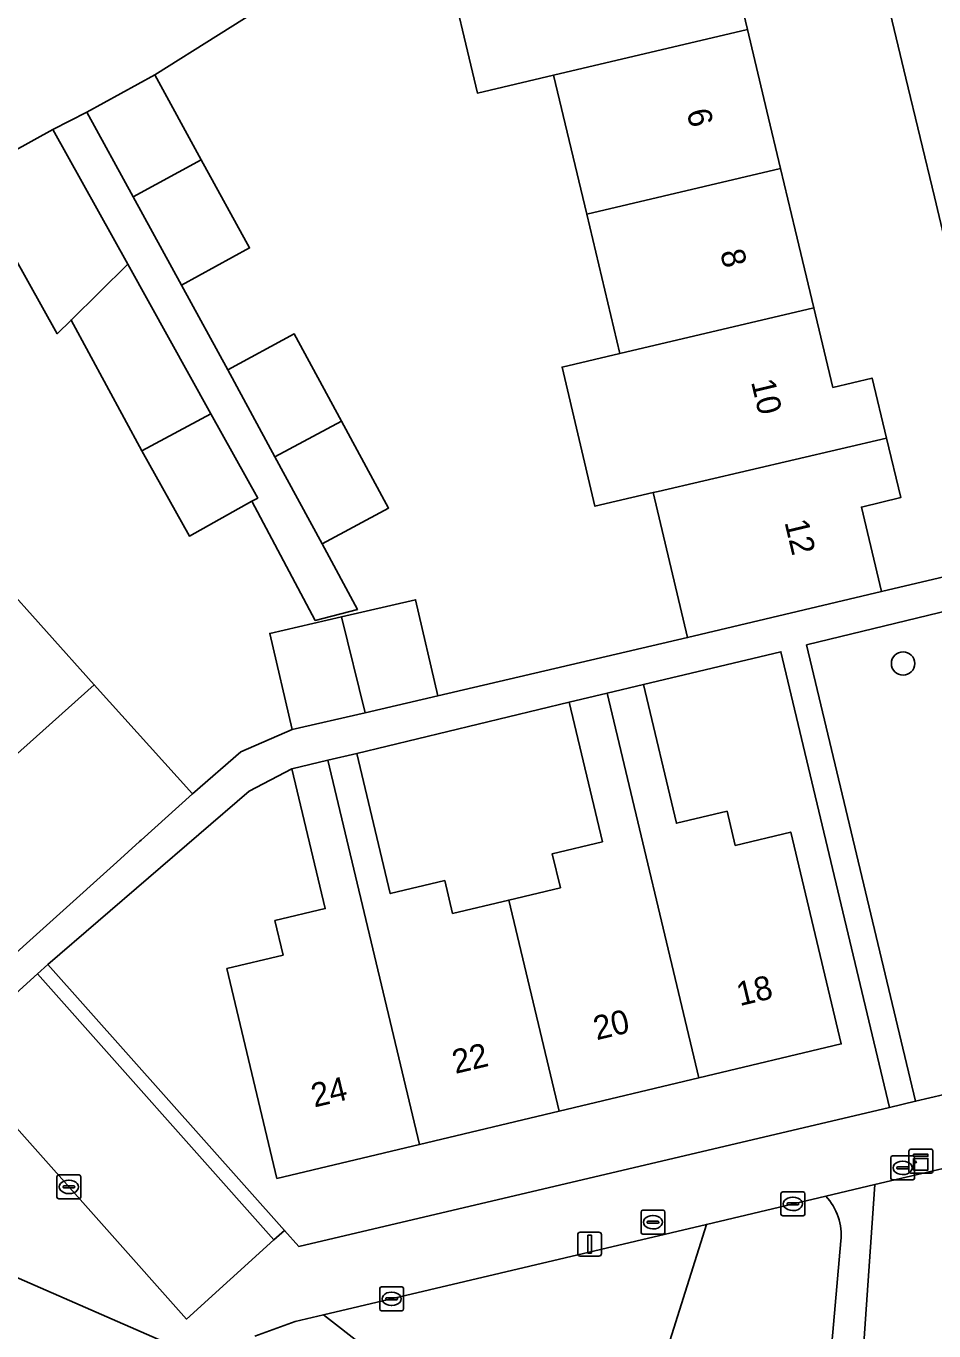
# Model space of a CAD drawing. Extents: x 158472 to 159562, y 388525 to 389606.
# Drawn here: x 159154 to 159192, y 388835.8 to 388890.5 of the extents above; entities that cross this region are included whole.
import ezdxf

# ---------------------------------------------------------------- set-up
doc = ezdxf.new("R2010")
doc.units = 0
for name, color, linetype in [('IMGEO_Boom', 7, 'Continuous'), ('IMGEO_Erf', 7, 'Continuous'), ('IMGEO_Groenvoorziening', 7, 'Continuous'), ('IMGEO_Kast', 7, 'Continuous'), ('IMGEO_Kolk', 7, 'Continuous'), ('IMGEO_Lichtmast', 7, 'Continuous'), ('IMGEO_Pand', 7, 'Continuous'), ('IMGEO_Pand_nummerreeks', 7, 'Continuous'), ('IMGEO_Parkeervlak_open', 7, 'Continuous'), ('IMGEO_Rijbaan_lokaal_open', 7, 'Continuous'), ('IMGEO_Rioolput', 7, 'Continuous'), ('IMGEO_Voetpad_open', 7, 'Continuous')]:
    doc.layers.add(name, color=color, linetype=linetype)

msp = doc.modelspace()

# ---------------------------------------------------------------- linework, layer by layer
at = {"layer": 'IMGEO_Boom'}
msp.add_circle((159190.668, 388863.777), 0.489, dxfattribs=at)
at = {"layer": 'IMGEO_Erf'}
for points in [[(159183.363, 388893.666), (159184.16, 388890.322), (159184.974, 388886.906), (159185.547, 388884.501), (159186.161, 388881.928), (159186.937, 388878.672), (159187.731, 388875.338), (159189.376, 388875.73), (159189.975, 388873.216), (159190.569, 388870.72), (159188.925, 388870.328), (159189.767, 388866.797), (159195.576, 388868.155), (159194.746, 388871.703), (159193.549, 388876.724), (159191.978, 388883.315), (159190.791, 388888.292), (159189.168, 388895.05)], [(159152.813, 388867.343), (159156.827, 388862.888), (159160.94, 388858.323), (159162.959, 388860.073), (159165.101, 388861.006), (159164.17, 388865.034), (159167.168, 388865.727), (159170.268, 388866.444), (159171.199, 388862.416), (159181.655, 388864.864), (159180.209, 388870.93), (159177.776, 388870.361), (159176.403, 388876.191), (159178.819, 388876.76), (159177.43, 388882.588), (159176.042, 388888.409), (159172.861, 388887.66), (159171.474, 388893.478)], [(159164.683, 388891.783), (159159.353, 388888.425), (159161.301, 388884.87), (159163.324, 388881.178), (159160.48, 388879.619), (159162.413, 388876.073), (159165.194, 388877.579), (159167.17, 388873.929), (159169.142, 388870.286), (159166.361, 388868.78), (159167.835, 388866.038), (159166.072, 388865.577), (159163.421, 388870.568), (159160.804, 388869.113), (159158.82, 388872.684), (159155.855, 388878.158), (159155.272, 388877.583), (159151.575, 388884.191)]]:
    msp.add_lwpolyline(points, dxfattribs=at)
for points in [[(159162.375, 388851.002), (159164.729, 388851.563), (159164.384, 388853.011), (159166.488, 388853.512), (159165.093, 388859.364), (159163.302, 388858.424), (159154.884, 388851.174), (159164.789, 388840.034), (159165.384, 388839.365), (159190.104, 388845.191), (159185.559, 388864.266), (159179.802, 388862.894), (159181.187, 388857.086), (159183.304, 388857.591), (159183.645, 388856.161), (159185.971, 388856.715), (159188.085, 388847.849), (159182.124, 388846.427), (159176.279, 388845.033), (159170.433, 388843.639), (159164.47, 388842.217)], [(159176.697, 388862.154), (159167.813, 388860.012), (159169.213, 388854.142), (159171.492, 388854.685), (159171.821, 388853.308), (159174.171, 388853.868), (159176.332, 388854.383), (159175.991, 388855.812), (159178.09, 388856.313)]]:
    msp.add_lwpolyline(points, close=True, dxfattribs=at)
at = {"layer": 'IMGEO_Groenvoorziening'}
for points in [[(159194.449, 388856.019), (159195.011, 388861.226), (159193.869, 388866.012), (159195.958, 388866.52), (159195.891, 388866.806), (159186.632, 388864.555), (159191.192, 388845.447), (159192.389, 388845.729)], [(159166.412, 388836.499), (159178.325, 388827.216), (159182.441, 388840.288)]]:
    msp.add_lwpolyline(points, close=True, dxfattribs=at)
for points in [[(159190.45, 388831.344), (159202.105, 388834.103), (159197.624, 388853.226), (159196.98, 388853.073), (159194.969, 388843.25), (159189.489, 388841.954), (159188.85, 388832.711)], [(159187.433, 388841.468), (159182.441, 388840.288), (159178.325, 388827.216), (159166.412, 388836.499), (159165.229, 388836.219), (159163.537, 388835.614)], [(159182.314, 388822.75), (159182.511, 388823.438), (159182.491, 388824.153), (159181.324, 388829.244), (159187.282, 388830.68), (159188.07, 388839.598)]]:
    msp.add_lwpolyline(points, dxfattribs=at)
msp.add_arc((159185.717, 388839.84), 2.365, 354.1244, 43.4976, dxfattribs=at)
at = {"layer": 'IMGEO_Kast'}
for p, q in [((159190.914, 388842.514), (159190.914, 388843.355)), ((159190.914, 388843.355), (159190.914, 388842.514)), ((159190.989, 388843.439), (159191.83, 388843.439)), ((159191.83, 388843.439), (159190.989, 388843.439)), ((159191.914, 388843.364), (159191.914, 388842.523)), ((159191.914, 388842.523), (159191.914, 388843.364)), ((159191.839, 388842.439), (159190.998, 388842.439)), ((159190.998, 388842.439), (159191.839, 388842.439))]:
    msp.add_line(p, q, dxfattribs=at)
for points in [[(159191.109, 388843.229), (159191.709, 388843.229), (159191.709, 388843.144), (159191.109, 388843.144), (159191.109, 388843.229)], [(159191.109, 388843.054), (159191.709, 388843.054), (159191.709, 388842.565), (159191.109, 388842.565), (159191.109, 388843.054)]]:
    msp.add_lwpolyline(points, dxfattribs=at)
msp.add_circle((159191.193, 388842.903), 0.0377, dxfattribs=at)
for centre, start, end in [((159190.992, 388843.361), 92.4484, 184.2845), ((159190.992, 388843.361), 92.4484, 184.2845), ((159191.836, 388843.361), 2.4484, 94.2845), ((159191.836, 388843.361), 2.4484, 94.2845), ((159190.992, 388842.517), 182.4484, 274.2845), ((159190.992, 388842.517), 182.4484, 274.2845), ((159191.836, 388842.517), 272.4484, 4.2845), ((159191.836, 388842.517), 272.4484, 4.2845)]:
    msp.add_arc(centre, 0.0779, start, end, dxfattribs=at)
at = {"layer": 'IMGEO_Kolk'}
for p, q in [((159155.262, 388841.433), (159155.262, 388842.285)), ((159155.337, 388842.359), (159156.189, 388842.359)), ((159156.263, 388842.285), (159156.263, 388841.433)), ((159155.521, 388841.853), (159155.521, 388841.865)), ((159155.959, 388841.816), (159155.561, 388841.816)), ((159155.564, 388841.902), (159155.962, 388841.902)), ((159155.75, 388842.139), (159155.775, 388842.139)), ((159156.005, 388841.865), (159156.005, 388841.853)), ((159156.189, 388841.359), (159155.337, 388841.359)), ((159155.773, 388841.579), (159155.748, 388841.579)), ((159185.559, 388840.722), (159185.559, 388841.574)), ((159185.634, 388841.648), (159186.486, 388841.648)), ((159185.818, 388841.142), (159185.818, 388841.154)), ((159185.861, 388841.191), (159186.259, 388841.191)), ((159186.047, 388841.428), (159186.072, 388841.428)), ((159186.302, 388841.154), (159186.302, 388841.142)), ((159186.56, 388841.574), (159186.56, 388840.722)), ((159186.486, 388840.648), (159185.634, 388840.648)), ((159186.256, 388841.105), (159185.858, 388841.105)), ((159186.07, 388840.868), (159186.045, 388840.868)), ((159168.769, 388836.748), (159168.769, 388837.6)), ((159168.844, 388837.674), (159169.696, 388837.674)), ((159169.257, 388837.454), (159169.282, 388837.454)), ((159169.77, 388837.6), (159169.77, 388836.748)), ((159169.028, 388837.168), (159169.028, 388837.18)), ((159169.466, 388837.131), (159169.068, 388837.131)), ((159169.071, 388837.217), (159169.469, 388837.217)), ((159169.28, 388836.894), (159169.255, 388836.894)), ((159169.512, 388837.18), (159169.512, 388837.168)), ((159169.696, 388836.674), (159168.844, 388836.674))]:
    msp.add_line(p, q, dxfattribs=at)
for points in [[(159155.262, 388841.433), (159155.262, 388842.285)], [(159155.337, 388842.359), (159156.189, 388842.359)], [(159156.263, 388842.285), (159156.263, 388841.433)], [(159156.189, 388841.359), (159155.337, 388841.359)], [(159185.559, 388840.722), (159185.559, 388841.574)], [(159185.634, 388841.648), (159186.486, 388841.648)], [(159186.56, 388841.574), (159186.56, 388840.722)], [(159186.486, 388840.648), (159185.634, 388840.648)], [(159168.769, 388836.748), (159168.769, 388837.6)], [(159168.844, 388837.674), (159169.696, 388837.674)], [(159169.77, 388837.6), (159169.77, 388836.748)], [(159169.696, 388836.674), (159168.844, 388836.674)]]:
    msp.add_lwpolyline(points, dxfattribs=at)
for centre, radius, start, end in [((159155.339, 388842.283), 0.0765, 91.552, 178.448), ((159155.339, 388842.283), 0.0765, 91.552, 178.448), ((159156.187, 388842.283), 0.0765, 1.552, 88.448), ((159156.187, 388842.283), 0.0765, 1.552, 88.448), ((159155.561, 388841.862), 0.0403, 85.8775, 175.7526), ((159155.558, 388841.852), 0.0366, 178.938, 274.7102), ((159155.962, 388841.859), 0.043, 264.8664, 352.4533), ((159155.966, 388841.864), 0.0386, 1.7309, 96.639), ((159155.339, 388841.435), 0.0765, 181.552, 268.448), ((159155.339, 388841.435), 0.0765, 181.552, 268.448), ((159156.187, 388841.435), 0.0765, 271.552, 358.448), ((159156.187, 388841.435), 0.0765, 271.552, 358.448), ((159185.636, 388841.572), 0.0765, 91.552, 178.448), ((159185.636, 388841.572), 0.0765, 91.552, 178.448), ((159185.858, 388841.151), 0.0403, 85.8775, 175.7526), ((159185.855, 388841.141), 0.0366, 178.938, 274.7102), ((159186.259, 388841.148), 0.043, 264.8664, 352.4533), ((159186.263, 388841.153), 0.0386, 1.7309, 96.639), ((159186.484, 388841.572), 0.0765, 1.552, 88.448), ((159186.484, 388841.572), 0.0765, 1.552, 88.448), ((159185.636, 388840.724), 0.0765, 181.552, 268.448), ((159185.636, 388840.724), 0.0765, 181.552, 268.448), ((159186.484, 388840.724), 0.0765, 271.552, 358.448), ((159186.484, 388840.724), 0.0765, 271.552, 358.448), ((159168.846, 388837.598), 0.0765, 91.552, 178.448), ((159168.846, 388837.598), 0.0765, 91.552, 178.448), ((159169.694, 388837.598), 0.0765, 1.552, 88.448), ((159169.694, 388837.598), 0.0765, 1.552, 88.448), ((159169.068, 388837.177), 0.0403, 85.8775, 175.7526), ((159169.065, 388837.167), 0.0366, 178.938, 274.7102), ((159169.469, 388837.174), 0.043, 264.8664, 352.4533), ((159169.473, 388837.179), 0.0386, 1.7309, 96.639), ((159168.846, 388836.75), 0.0765, 181.552, 268.448), ((159168.846, 388836.75), 0.0765, 181.552, 268.448), ((159169.694, 388836.75), 0.0765, 271.552, 358.448), ((159169.694, 388836.75), 0.0765, 271.552, 358.448)]:
    msp.add_arc(centre, radius, start, end, dxfattribs=at)
for centre, major_axis, ratio, start_param, end_param in [((159155.749, 388841.859), (-0.387, 0.002), 0.722429, 4.712389, 7.853982), ((159155.774, 388841.859), (-0.39, 0.002), 0.717154, 1.570796, 4.712389), ((159186.046, 388841.148), (-0.387, 0.002), 0.722429, 4.712389, 7.853982), ((159186.071, 388841.148), (-0.39, 0.002), 0.717154, 1.570796, 4.712389), ((159169.256, 388837.174), (-0.387, 0.002), 0.722429, 4.712389, 7.853982), ((159169.281, 388837.174), (-0.39, 0.002), 0.717154, 1.570796, 4.712389)]:
    msp.add_ellipse(centre, major_axis=major_axis, ratio=ratio, start_param=start_param, end_param=end_param, dxfattribs=at)
at = {"layer": 'IMGEO_Lichtmast'}
for p, q in [((159177.055, 388839.061), (159177.055, 388839.861)), ((159177.055, 388839.861), (159177.055, 388839.061)), ((159177.155, 388839.961), (159177.945, 388839.961)), ((159177.945, 388839.961), (159177.155, 388839.961)), ((159178.045, 388839.861), (159178.045, 388839.061)), ((159178.045, 388839.061), (159178.045, 388839.861)), ((159177.945, 388838.961), (159177.155, 388838.961)), ((159177.155, 388838.961), (159177.945, 388838.961))]:
    msp.add_line(p, q, dxfattribs=at)
msp.add_lwpolyline([(159177.475, 388839.836), (159177.625, 388839.836), (159177.625, 388839.086), (159177.475, 388839.086), (159177.475, 388839.836)], dxfattribs=at)
for centre, start, end in [((159177.155, 388839.861), 90, 180), ((159177.155, 388839.861), 90, 180), ((159177.945, 388839.861), 0, 90), ((159177.945, 388839.861), 360, 90), ((159177.155, 388839.061), 180, 270), ((159177.155, 388839.061), 180, 270), ((159177.945, 388839.061), 270, 0), ((159177.945, 388839.061), 270, 0)]:
    msp.add_arc(centre, 0.1, start, end, dxfattribs=at)
at = {"layer": 'IMGEO_Pand'}
for points in [[(159174.653, 388894.238), (159171.474, 388893.478), (159172.861, 388887.66), (159176.042, 388888.409), (159184.16, 388890.322), (159183.363, 388893.666), (159185.013, 388893.999), (159184.399, 388896.574)], [(159185.547, 388884.501), (159184.974, 388886.906), (159184.16, 388890.322), (159176.042, 388888.409), (159177.43, 388882.588)], [(159161.301, 388884.87), (159159.353, 388888.425), (159156.509, 388886.866), (159158.454, 388883.316)], [(159155.088, 388886.142), (159151.575, 388884.191), (159155.272, 388877.583), (159155.855, 388878.158), (159158.225, 388880.495)], [(159161.301, 388884.87), (159158.454, 388883.316), (159160.48, 388879.619), (159163.324, 388881.178)], [(159178.819, 388876.76), (159186.937, 388878.672), (159186.161, 388881.928), (159185.547, 388884.501), (159177.43, 388882.588)], [(159158.225, 388880.495), (159155.855, 388878.158), (159158.82, 388872.684), (159161.702, 388874.235)], [(159186.937, 388878.672), (159178.819, 388876.76), (159176.403, 388876.191), (159177.776, 388870.361), (159180.209, 388870.93), (159180.427, 388870.981), (159189.975, 388873.216), (159189.376, 388875.73), (159187.731, 388875.338)], [(159162.413, 388876.073), (159164.384, 388872.432), (159167.17, 388873.929), (159165.194, 388877.579)], [(159161.702, 388874.235), (159158.82, 388872.684), (159160.804, 388869.113), (159163.421, 388870.568), (159163.665, 388870.703)], [(159167.17, 388873.929), (159164.384, 388872.432), (159166.361, 388868.78), (159169.142, 388870.286)], [(159188.925, 388870.328), (159190.569, 388870.72), (159189.975, 388873.216), (159180.427, 388870.981), (159180.209, 388870.93), (159181.655, 388864.864), (159189.767, 388866.797)], [(159147.094, 388854.187), (159148.47, 388855.42), (159154.666, 388860.957), (159156.827, 388862.888), (159152.813, 388867.343), (159144.398, 388859.837), (159146.682, 388857.302), (159145.41, 388856.057)], [(159167.168, 388865.727), (159168.155, 388861.713), (159171.199, 388862.416), (159170.268, 388866.444)], [(159167.168, 388865.727), (159164.17, 388865.034), (159165.101, 388861.006), (159168.155, 388861.713)], [(159156.827, 388862.888), (159154.666, 388860.957), (159148.47, 388855.42), (159147.094, 388854.187), (159148.823, 388852.268), (159150.145, 388853.459), (159152.563, 388850.775), (159157.764, 388855.461), (159158.717, 388856.32), (159158.787, 388856.383), (159160.94, 388858.323)], [(159178.281, 388862.532), (159176.697, 388862.154), (159178.09, 388856.313), (159175.991, 388855.812), (159176.332, 388854.383), (159174.171, 388853.868), (159176.279, 388845.033), (159182.124, 388846.427)], [(159178.281, 388862.532), (159182.124, 388846.427), (159188.085, 388847.849), (159185.971, 388856.715), (159183.645, 388856.161), (159183.304, 388857.591), (159181.187, 388857.086), (159179.802, 388862.894)], [(159166.595, 388859.722), (159165.093, 388859.364), (159166.488, 388853.512), (159164.384, 388853.011), (159164.729, 388851.563), (159162.375, 388851.002), (159164.47, 388842.217), (159170.433, 388843.639)], [(159166.595, 388859.722), (159170.433, 388843.639), (159176.279, 388845.033), (159174.171, 388853.868), (159171.821, 388853.308), (159171.492, 388854.685), (159169.213, 388854.142), (159167.813, 388860.012)]]:
    msp.add_lwpolyline(points, close=True, dxfattribs=at)
at = {"layer": 'IMGEO_Parkeervlak_open'}
msp.add_lwpolyline([(159154.443, 388850.775), (159150.781, 388847.462), (159160.683, 388836.325), (159164.344, 388839.638)], close=True, dxfattribs=at)
at = {"layer": 'IMGEO_Rijbaan_lokaal_open'}
msp.add_lwpolyline([(159155.088, 388886.142), (159156.509, 388886.866), (159159.353, 388888.425), (159164.683, 388891.783), (159163.732, 388895.809), (159162.455, 388900.878), (159156.536, 388896.482), (159154.463, 388894.904), (159152.869, 388893.692), (159149.698, 388891.342), (159146.899, 388889.268), (159144.948, 388887.805), (159143.323, 388886.587), (159140.203, 388884.239), (159137.448, 388882.166), (159135.551, 388880.723), (159137.332, 388878.315), (159135.203, 388876.715), (159132.5, 388874.678), (159127.176, 388870.703), (159126.918, 388870.51), (159129.513, 388867.558), (159141.105, 388876.008), (159151.575, 388884.191)], close=True, dxfattribs=at)
at = {"layer": 'IMGEO_Rioolput'}
for p, q in [((159190.151, 388842.23), (159190.151, 388843.082)), ((159190.226, 388843.156), (159191.078, 388843.156)), ((159190.639, 388842.936), (159190.664, 388842.936)), ((159191.152, 388843.082), (159191.152, 388842.23)), ((159190.41, 388842.65), (159190.41, 388842.662)), ((159190.848, 388842.613), (159190.45, 388842.613)), ((159190.453, 388842.699), (159190.851, 388842.699)), ((159190.662, 388842.376), (159190.637, 388842.376)), ((159190.894, 388842.662), (159190.894, 388842.65)), ((159191.078, 388842.156), (159190.226, 388842.156)), ((159179.703, 388839.954), (159179.703, 388840.806)), ((159179.778, 388840.88), (159180.63, 388840.88)), ((159180.191, 388840.66), (159180.216, 388840.66)), ((159180.704, 388840.806), (159180.704, 388839.954)), ((159179.962, 388840.374), (159179.962, 388840.386)), ((159180.4, 388840.337), (159180.002, 388840.337)), ((159180.005, 388840.423), (159180.403, 388840.423)), ((159180.214, 388840.1), (159180.189, 388840.1)), ((159180.446, 388840.386), (159180.446, 388840.374)), ((159180.63, 388839.88), (159179.778, 388839.88))]:
    msp.add_line(p, q, dxfattribs=at)
for points in [[(159190.151, 388842.23), (159190.151, 388843.082)], [(159190.226, 388843.156), (159191.078, 388843.156)], [(159191.152, 388843.082), (159191.152, 388842.23)], [(159191.078, 388842.156), (159190.226, 388842.156)], [(159179.703, 388839.954), (159179.703, 388840.806)], [(159179.778, 388840.88), (159180.63, 388840.88)], [(159180.704, 388840.806), (159180.704, 388839.954)], [(159180.63, 388839.88), (159179.778, 388839.88)]]:
    msp.add_lwpolyline(points, dxfattribs=at)
for centre, radius, start, end in [((159190.228, 388843.08), 0.0765, 91.552, 178.448), ((159190.228, 388843.08), 0.0765, 91.552, 178.448), ((159191.076, 388843.08), 0.0765, 1.552, 88.448), ((159191.076, 388843.08), 0.0765, 1.552, 88.448), ((159190.45, 388842.659), 0.0403, 85.8775, 175.7526), ((159190.447, 388842.649), 0.0366, 178.938, 274.7102), ((159190.851, 388842.656), 0.043, 264.8664, 352.4533), ((159190.855, 388842.661), 0.0386, 1.7309, 96.639), ((159190.228, 388842.232), 0.0765, 181.552, 268.448), ((159190.228, 388842.232), 0.0765, 181.552, 268.448), ((159191.076, 388842.232), 0.0765, 271.552, 358.448), ((159191.076, 388842.232), 0.0765, 271.552, 358.448), ((159179.78, 388840.804), 0.0765, 91.552, 178.448), ((159179.78, 388840.804), 0.0765, 91.552, 178.448), ((159180.628, 388840.804), 0.0765, 1.552, 88.448), ((159180.628, 388840.804), 0.0765, 1.552, 88.448), ((159180.002, 388840.383), 0.0403, 85.8775, 175.7526), ((159179.999, 388840.373), 0.0366, 178.938, 274.7102), ((159180.403, 388840.38), 0.043, 264.8664, 352.4533), ((159180.407, 388840.385), 0.0386, 1.7309, 96.639), ((159179.78, 388839.956), 0.0765, 181.552, 268.448), ((159179.78, 388839.956), 0.0765, 181.552, 268.448), ((159180.628, 388839.956), 0.0765, 271.552, 358.448), ((159180.628, 388839.956), 0.0765, 271.552, 358.448)]:
    msp.add_arc(centre, radius, start, end, dxfattribs=at)
for centre, major_axis, ratio, start_param, end_param in [((159190.638, 388842.656), (-0.387, 0.002), 0.722429, 4.712389, 7.853982), ((159190.663, 388842.656), (-0.39, 0.002), 0.717154, 1.570796, 4.712389), ((159180.19, 388840.38), (-0.387, 0.002), 0.722429, 4.712389, 7.853982), ((159180.215, 388840.38), (-0.39, 0.002), 0.717154, 1.570796, 4.712389)]:
    msp.add_ellipse(centre, major_axis=major_axis, ratio=ratio, start_param=start_param, end_param=end_param, dxfattribs=at)
at = {"layer": 'IMGEO_Voetpad_open'}
for points in [[(159185.223, 388924.993), (159183.477, 388924.574), (159179.229, 388942.896), (159177.752, 388942.499), (159180.477, 388931.026), (159182.722, 388921.571), (159181.393, 388919.785), (159182.635, 388914.682), (159183.504, 388911.169), (159184.397, 388907.559), (159185.471, 388903.183), (159187.495, 388902.015), (159187.987, 388900.002), (159189.168, 388895.05), (159190.791, 388888.292), (159191.978, 388883.315), (159193.549, 388876.724), (159194.746, 388871.703), (159195.576, 388868.155), (159195.891, 388866.806), (159195.958, 388866.52), (159198.873, 388867.224), (159198.455, 388868.961), (159190.917, 388901.023)], [(159160.48, 388879.619), (159158.454, 388883.316), (159156.509, 388886.866), (159155.088, 388886.142), (159158.225, 388880.495), (159161.702, 388874.235), (159163.665, 388870.703), (159163.421, 388870.568), (159166.072, 388865.577), (159167.835, 388866.038), (159166.361, 388868.78), (159164.384, 388872.432), (159162.413, 388876.073)], [(159154.884, 388851.174), (159154.443, 388850.775), (159164.344, 388839.638), (159164.789, 388840.034)]]:
    msp.add_lwpolyline(points, close=True, dxfattribs=at)
for points in [[(159117.603, 388880.955), (159115.347, 388883.49), (159111.156, 388888.198), (159110.228, 388887.513), (159120.719, 388875.66), (159119.366, 388874.455), (159133.192, 388858.982), (159150.894, 388839.243), (159162.233, 388834.277)], [(159192.389, 388845.729), (159191.192, 388845.447), (159190.104, 388845.191), (159165.384, 388839.365), (159164.789, 388840.034), (159164.344, 388839.638), (159160.683, 388836.325), (159150.781, 388847.462), (159148.944, 388845.799), (159148.101, 388846.729), (159145.662, 388849.419), (159142.199, 388853.263), (159137.654, 388858.391), (159135.932, 388860.303), (159134.197, 388862.229), (159129.513, 388867.558), (159126.918, 388870.51), (159127.176, 388870.703), (159124.948, 388873.688), (159122.814, 388876.547), (159122.088, 388875.916), (159117.603, 388880.955)], [(159163.537, 388835.614), (159165.229, 388836.219), (159166.412, 388836.499), (159182.441, 388840.288), (159187.433, 388841.468), (159189.489, 388841.954), (159194.969, 388843.25), (159196.98, 388853.073), (159197.624, 388853.226), (159198.829, 388853.512), (159243.288, 388864.061), (159243.653, 388862.478), (159244.254, 388862.616), (159249.126, 388863.743), (159250.613, 388864.087), (159253.668, 388870.909), (159252.767, 388875.619), (159252.572, 388874.841), (159250.545, 388870.1)], [(159195.576, 388868.155), (159189.767, 388866.797), (159181.655, 388864.864), (159171.199, 388862.416), (159168.155, 388861.713), (159165.101, 388861.006), (159162.959, 388860.073), (159160.94, 388858.323), (159158.787, 388856.383), (159158.717, 388856.32), (159157.764, 388855.461), (159152.563, 388850.775)], [(159150.781, 388847.462), (159154.443, 388850.775), (159154.884, 388851.174), (159163.302, 388858.424), (159165.093, 388859.364), (159166.595, 388859.722), (159167.813, 388860.012), (159176.697, 388862.154), (159178.281, 388862.532), (159179.802, 388862.894), (159185.559, 388864.266), (159190.104, 388845.191), (159191.192, 388845.447), (159186.632, 388864.555), (159195.891, 388866.806)], [(159188.85, 388832.711), (159189.489, 388841.954), (159187.433, 388841.468)], [(159188.07, 388839.598), (159187.282, 388830.68), (159187.413, 388830.581), (159190.45, 388831.344)], [(159162.233, 388834.277), (159150.894, 388839.243), (159147.838, 388836.491), (159145.569, 388834.47), (159146.543, 388833.376), (159126.969, 388815.855), (159124.297, 388813.463), (159128.275, 388802.808), (159129.552, 388803.274), (159125.976, 388812.78), (159125.785, 388813.287), (159127.123, 388814.469), (159147.354, 388832.34)]]:
    msp.add_lwpolyline(points, dxfattribs=at)
msp.add_arc((159185.717, 388839.84), 2.365, 354.1244, 43.4976, dxfattribs=at)

# ---------------------------------------------------------------- texts
at = {"layer": 'IMGEO_Pand_nummerreeks'}
for s, rotation, p in [('6', 283.4059, (159181.606, 388886.889)), ('8', 283.4059, (159183.009, 388881.004)), ('10', 283.407, (159184.303, 388875.571)), ('12', 283.407, (159185.703, 388869.696)), ('18', 13.414, (159183.836, 388849.427)), ('20', 13.414, (159177.845, 388847.998)), ('22', 13.414, (159171.935, 388846.588)), ('24', 13.414, (159166.034, 388845.181))]:
    msp.add_text(s, height=1, rotation=rotation, dxfattribs=at).set_placement(p)

doc.saveas('drawing.dxf')
